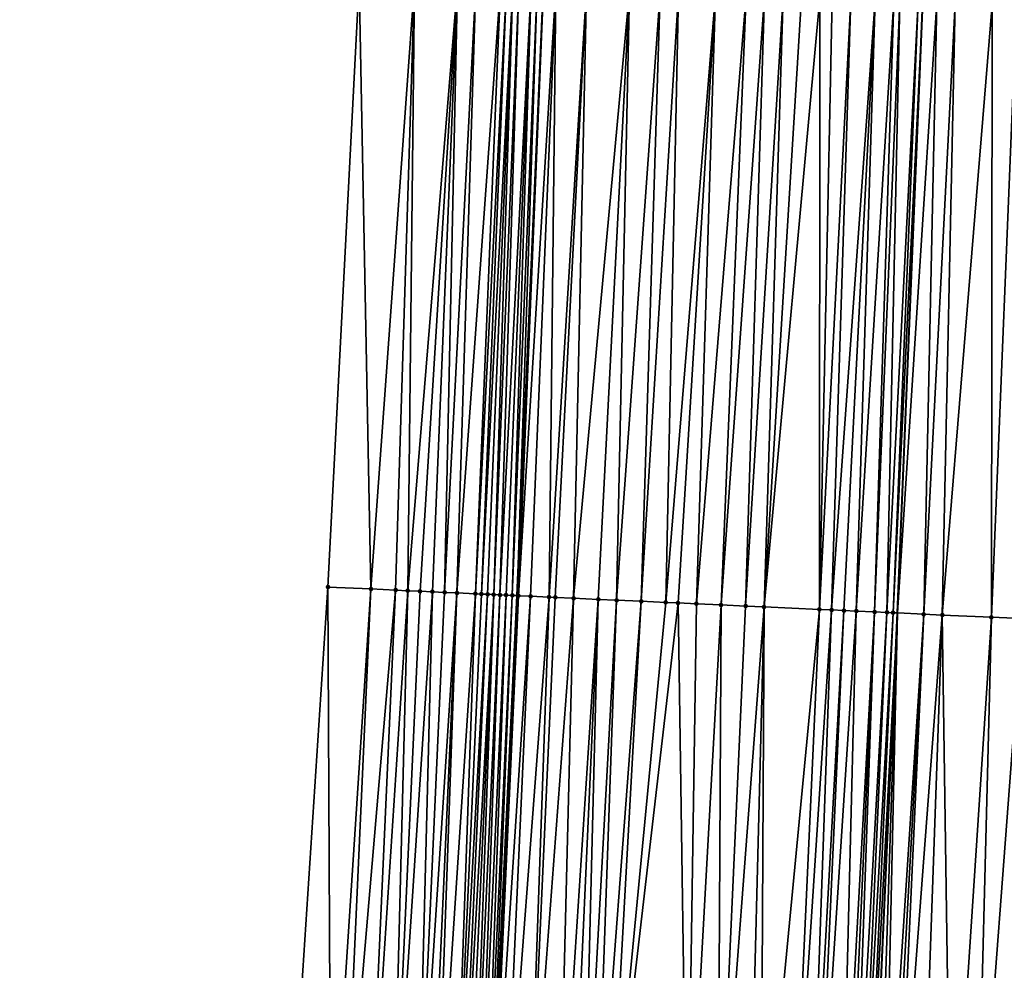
# Model space of a CAD drawing. Header units: feet. Extents: x 2004186 to 2014793, y 836912 to 864902.
# Tile 300 of 974: x 2010704 to 2010736, y 845690 to 845721. Entities that reach past the tile are written whole.
import ezdxf

# ---------------------------------------------------------------- set-up
doc = ezdxf.new("R2010")
doc.units = ezdxf.units.FT
doc.header["$LTSCALE"] = 100
doc.header["$MEASUREMENT"] = 0
for name, color, linetype, lineweight in [('EP_Travel Lane', 5, 'Continuous', 40), ('GPL_Skip Line', 2, 'Continuous', 40), ('Road Shots', 4, 'Continuous', 200), ('Road X-Section', 30, 'Continuous', 13)]:
    doc.layers.add(name, color=color, linetype=linetype, lineweight=lineweight)
doc.layers.add('I-77 SB_MM21-27-Surface-Border', color=7, linetype='Continuous')
doc.layers.add('I-77 SB_MM21-27-Surface-TIN', color=7, linetype='Continuous')

msp = doc.modelspace()

# ---------------------------------------------------------------- linework, layer by layer
at = {"layer": 'EP_Travel Lane'}
msp.add_polyline3d([(2010708.433583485, 845482.8447857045, 423.331041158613), (2010709.603864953, 845502.7657125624, 423.4429845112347), (2010710.740362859, 845522.7330373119, 423.5690305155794), (2010711.876820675, 845542.699657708, 423.6995155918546), (2010713.01924031, 845562.68085148, 423.8258673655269), (2010714.175004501, 845582.669150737, 423.9571467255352), (2010715.337450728, 845602.634751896, 424.0728528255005), (2010716.499916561, 845622.6006898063, 424.1828451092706), (2010717.606310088, 845642.422534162, 424.3100150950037), (2010718.599405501, 845662.2086206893, 424.4149634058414), (2010719.538834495, 845682.1855842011, 424.5395861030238), (2010720.478288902, 845702.1630881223, 424.6516347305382), (2010721.341848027, 845721.9399504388, 424.7503483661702), (2010722.058962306, 845741.7120299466, 424.8488383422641), (2010722.705964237, 845761.7021075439, 425.0050166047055), (2010723.352962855, 845781.692082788, 425.1876852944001)], dxfattribs=at)
at = {"layer": 'GPL_Skip Line'}
msp.add_polyline3d([(2010720.8504467, 845482.1082827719, 423.452665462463), (2010722.03700371, 845502.0505677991, 423.5822297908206), (2010723.18372702, 845522.016981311, 423.7154818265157), (2010724.330414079, 845541.9827636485, 423.8867341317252), (2010725.483367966, 845561.9555772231, 424.0444774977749), (2010726.651727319, 845581.9317195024, 424.1874303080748), (2010727.828989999, 845601.896117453, 424.3596756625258), (2010729.006278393, 845621.8609514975, 424.4757996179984), (2010730.11752413, 845641.7574909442, 424.6070502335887), (2010731.081970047, 845661.6407535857, 424.7523510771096), (2010731.966562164, 845681.6201051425, 424.8907261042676), (2010732.851164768, 845701.5996935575, 425.0427849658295), (2010733.673271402, 845721.480728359, 425.1797850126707), (2010734.369297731, 845741.3621570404, 425.2682750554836), (2010735.00175465, 845761.3516280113, 425.4473056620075), (2010735.63421341, 845781.3411571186, 425.6421618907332)], dxfattribs=at)
at = {"layer": 'I-77 SB_MM21-27-Surface-Border', "color": 3, "linetype": 'ByBlock', "lineweight": -2}
msp.add_polyline3d([(2010704.302425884, 845483.090605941, 423.1922684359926), (2010705.464752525, 845503.0045661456, 423.2964426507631), (2010706.411845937, 845522.9831623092, 423.4094223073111), (2010706.360537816, 845543.0182831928, 423.4942411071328), (2010707.314213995, 845563.0139898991, 423.6085658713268), (2010707.884048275, 845583.0421054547, 423.7135788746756), (2010708.661470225, 845603.0302174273, 423.8337783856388), (2010709.838233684, 845622.9953793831, 423.9527447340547), (2010710.747771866, 845642.7875953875, 424.0752631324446), (2010711.919909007, 845662.5127972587, 424.1972933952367), (2010713.024114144, 845682.4822968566, 424.3210133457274), (2010714.328141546, 845702.4433457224, 424.4318782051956), (2010715.342124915, 845722.1633961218, 424.5393728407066), (2010716.787004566, 845741.861752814, 424.6830599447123), (2010717.549640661, 845761.8488889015, 424.8390908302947), (2010717.712514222, 845781.8529040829, 425.009159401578)], dxfattribs=at)
at = {"layer": 'I-77 SB_MM21-27-Surface-TIN', "color": 128, "linetype": 'ByBlock', "lineweight": -2}
for points in [[(2010715.342124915, 845722.1633961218, 424.5393728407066), (2010714.328141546, 845702.4433457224, 424.4318782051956), (2010715.726687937, 845702.379563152, 424.4880238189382)], [(2010717.140875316, 845722.0963340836, 424.6117339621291), (2010715.342124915, 845722.1633961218, 424.5393728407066), (2010715.726687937, 845702.379563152, 424.4880238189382)], [(2010717.140875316, 845722.0963340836, 424.6117339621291), (2010715.726687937, 845702.379563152, 424.4880238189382), (2010716.525855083, 845702.3430669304, 424.5259559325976)], [(2010717.140875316, 845722.0963340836, 424.6117339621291), (2010716.525855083, 845702.3430669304, 424.5259559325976), (2010716.925439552, 845702.3248386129, 424.5425612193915)], [(2010718.539901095, 845722.0441121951, 424.6759609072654), (2010717.140875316, 845722.0963340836, 424.6117339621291), (2010716.925439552, 845702.3248386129, 424.5425612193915)], [(2010718.539901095, 845722.0441121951, 424.6759609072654), (2010716.925439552, 845702.3248386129, 424.5425612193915), (2010717.325022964, 845702.3065869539, 424.561950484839)], [(2010718.539901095, 845722.0441121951, 424.6759609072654), (2010717.325022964, 845702.3065869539, 424.561950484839), (2010717.72460872, 845702.288387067, 424.5751647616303)], [(2010718.539901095, 845722.0441121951, 424.6759609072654), (2010717.72460872, 845702.288387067, 424.5751647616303), (2010718.124195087, 845702.2702006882, 424.5867679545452)], [(2010719.139484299, 845722.0217510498, 424.70098773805), (2010718.539901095, 845722.0441121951, 424.6759609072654), (2010718.124195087, 845702.2702006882, 424.5867679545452)], [(2010719.139484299, 845722.0217510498, 424.70098773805), (2010718.124195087, 845702.2702006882, 424.5867679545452), (2010718.523778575, 845702.2519506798, 424.6059603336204)], [(2010719.938927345, 845721.9919030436, 424.7385691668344), (2010719.139484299, 845722.0217510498, 424.70098773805), (2010718.523778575, 845702.2519506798, 424.6059603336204)], [(2010719.938927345, 845721.9919030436, 424.7385691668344), (2010718.523778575, 845702.2519506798, 424.6059603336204), (2010719.123152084, 845702.2245376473, 424.6392836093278)], [(2010720.138788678, 845721.9844564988, 424.7460002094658), (2010719.938927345, 845721.9919030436, 424.7385691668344), (2010719.123152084, 845702.2245376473, 424.6392836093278)], [(2010720.138788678, 845721.9844564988, 424.7460002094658), (2010719.123152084, 845702.2245376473, 424.6392836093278), (2010719.32294437, 845702.2154246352, 424.6474495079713)], [(2010720.338650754, 845721.9770300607, 424.7508759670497), (2010720.138788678, 845721.9844564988, 424.7460002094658), (2010719.32294437, 845702.2154246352, 424.6474495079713)], [(2010720.338650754, 845721.9770300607, 424.7508759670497), (2010719.32294437, 845702.2154246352, 424.6474495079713), (2010719.522737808, 845702.2063370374, 424.6525841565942)], [(2010720.338650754, 845721.9770300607, 424.7508759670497), (2010719.522737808, 845702.2063370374, 424.6525841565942), (2010719.722532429, 845702.1972755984, 424.6545988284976)], [(2010720.5385139, 845721.9696325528, 424.7520751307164), (2010720.338650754, 845721.9770300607, 424.7508759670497), (2010719.722532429, 845702.1972755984, 424.6545988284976)], [(2010720.5385139, 845721.9696325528, 424.7520751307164), (2010719.722532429, 845702.1972755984, 424.6545988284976), (2010719.922328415, 845702.188244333, 424.6530146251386)], [(2010720.938242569, 845721.9549018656, 424.7462982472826), (2010720.5385139, 845721.9696325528, 424.7520751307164), (2010719.922328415, 845702.188244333, 424.6530146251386)], [(2010720.938242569, 845721.9549018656, 424.7462982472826), (2010719.922328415, 845702.188244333, 424.6530146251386), (2010720.122125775, 845702.1792433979, 424.6478129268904)], [(2010720.938242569, 845721.9549018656, 424.7462982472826), (2010720.122125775, 845702.1792433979, 424.6478129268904), (2010720.321921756, 845702.1702119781, 424.6462471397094)], [(2010721.138105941, 845721.9475104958, 424.7467173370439), (2010720.938242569, 845721.9549018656, 424.7462982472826), (2010720.321921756, 845702.1702119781, 424.6462471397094)], [(2010721.138105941, 845721.9475104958, 424.7467173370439), (2010720.321921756, 845702.1702119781, 424.6462471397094), (2010720.478288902, 845702.1630881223, 424.6516347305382)], [(2010721.337968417, 845721.9400948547, 424.7502209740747), (2010721.138105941, 845721.9475104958, 424.7467173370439), (2010720.478288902, 845702.1630881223, 424.6516347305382)], [(2010721.337968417, 845721.9400948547, 424.7502209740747), (2010720.478288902, 845702.1630881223, 424.6516347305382), (2010721.341848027, 845721.9399504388, 424.7503483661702)], [(2010720.521714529, 845702.161109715, 424.6531309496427), (2010721.341848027, 845721.9399504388, 424.7503483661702), (2010720.478288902, 845702.1630881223, 424.6516347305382)], [(2010721.737691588, 845721.9252154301, 424.7633464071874), (2010721.341848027, 845721.9399504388, 424.7503483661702), (2010720.521714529, 845702.161109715, 424.6531309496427)], [(2010721.737691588, 845721.9252154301, 424.7633464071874), (2010720.521714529, 845702.161109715, 424.6531309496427), (2010720.921296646, 845702.1428294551, 424.6759314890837)], [(2010721.737691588, 845721.9252154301, 424.7633464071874), (2010720.921296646, 845702.1428294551, 424.6759314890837), (2010721.520673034, 845702.1154799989, 424.7016719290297)], [(2010722.736996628, 845721.8879387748, 424.806084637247), (2010721.737691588, 845721.9252154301, 424.7633464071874), (2010721.520673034, 845702.1154799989, 424.7016719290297)], [(2010722.736996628, 845721.8879387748, 424.806084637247), (2010721.520673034, 845702.1154799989, 424.7016719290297), (2010721.720465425, 845702.1063693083, 424.7095608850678)], [(2010722.736996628, 845721.8879387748, 424.806084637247), (2010721.720465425, 845702.1063693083, 424.7095608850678), (2010722.319845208, 845702.0790948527, 424.7263558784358)], [(2010724.136028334, 845721.8358772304, 424.8499341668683), (2010722.736996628, 845721.8879387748, 424.806084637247), (2010722.319845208, 845702.0790948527, 424.7263558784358)], [(2010724.136028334, 845721.8358772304, 424.8499341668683), (2010722.319845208, 845702.0790948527, 424.7263558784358), (2010723.119016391, 845702.0426878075, 424.753651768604)], [(2010724.136028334, 845721.8358772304, 424.8499341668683), (2010723.119016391, 845702.0426878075, 424.753651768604), (2010723.718397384, 845702.0154400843, 424.7672583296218)], [(2010725.135335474, 845721.7986573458, 424.885457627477), (2010724.136028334, 845721.8358772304, 424.8499341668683), (2010723.718397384, 845702.0154400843, 424.7672583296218)], [(2010725.135335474, 845721.7986573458, 424.885457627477), (2010723.718397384, 845702.0154400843, 424.7672583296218), (2010724.517569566, 845701.9790551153, 424.7919211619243)], [(2010725.734920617, 845721.7763486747, 424.9038157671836), (2010725.135335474, 845721.7986573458, 424.885457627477), (2010724.517569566, 845701.9790551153, 424.7919211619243)], [(2010725.734920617, 845721.7763486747, 424.9038157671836), (2010724.517569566, 845701.9790551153, 424.7919211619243), (2010725.316739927, 845701.9426299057, 424.8213835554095)], [(2010726.934089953, 845721.7317056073, 424.9438012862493), (2010725.734920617, 845721.7763486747, 424.9038157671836), (2010725.316739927, 845701.9426299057, 424.8213835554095)], [(2010726.934089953, 845721.7317056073, 424.9438012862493), (2010725.316739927, 845701.9426299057, 424.8213835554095), (2010725.716325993, 845701.9244368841, 424.833779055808)], [(2010726.934089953, 845721.7317056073, 424.9438012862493), (2010725.716325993, 845701.9244368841, 424.833779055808), (2010726.315706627, 845701.8971812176, 424.8483330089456)], [(2010727.933399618, 845721.6945540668, 424.9706392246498), (2010726.934089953, 845721.7317056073, 424.9438012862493), (2010726.315706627, 845701.8971812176, 424.8483330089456)], [(2010727.933399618, 845721.6945540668, 424.9706392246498), (2010726.315706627, 845701.8971812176, 424.8483330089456), (2010727.114880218, 845701.8608273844, 424.8692822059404)], [(2010728.532983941, 845721.6722231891, 424.9918194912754), (2010727.933399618, 845721.6945540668, 424.9706392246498), (2010727.114880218, 845701.8608273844, 424.8692822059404)], [(2010728.532983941, 845721.6722231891, 424.9918194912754), (2010727.114880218, 845701.8608273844, 424.8692822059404), (2010727.91405301, 845701.8244558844, 424.8923385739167)], [(2010729.132567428, 845721.6498697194, 425.015870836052), (2010728.532983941, 845721.6722231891, 424.9918194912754), (2010727.91405301, 845701.8244558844, 424.8923385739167)], [(2010729.132567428, 845721.6498697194, 425.015870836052), (2010727.91405301, 845701.8244558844, 424.8923385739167), (2010728.513430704, 845701.7971352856, 424.9146371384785)], [(2010729.732151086, 845721.6275208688, 425.0393351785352), (2010729.132567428, 845721.6498697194, 425.015870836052), (2010728.513430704, 845701.7971352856, 424.9146371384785)], [(2010730.331734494, 845721.6051652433, 425.0636605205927), (2010729.732151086, 845721.6275208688, 425.0393351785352), (2010728.513430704, 845701.7971352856, 424.9146371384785)], [(2010730.331734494, 845721.6051652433, 425.0636605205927), (2010728.513430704, 845701.7971352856, 424.9146371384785), (2010730.31156846, 845701.7152767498, 424.9692167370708)], [(2010730.731457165, 845721.5902722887, 425.0785054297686), (2010730.331734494, 845721.6051652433, 425.0636605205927), (2010730.31156846, 845701.7152767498, 424.9692167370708)], [(2010731.33104007, 845721.5679030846, 425.1045564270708), (2010730.731457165, 845721.5902722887, 425.0785054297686), (2010730.31156846, 845701.7152767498, 424.9692167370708)], [(2010731.33104007, 845721.5679030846, 425.1045564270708), (2010730.31156846, 845701.7152767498, 424.9692167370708), (2010730.711153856, 845701.6970689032, 424.9833804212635)], [(2010732.130485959, 845721.5381319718, 425.1323658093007), (2010731.33104007, 845721.5679030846, 425.1045564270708), (2010730.711153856, 845701.6970689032, 424.9833804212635)], [(2010732.130485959, 845721.5381319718, 425.1323658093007), (2010730.711153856, 845701.6970689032, 424.9833804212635), (2010731.110740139, 845701.6788806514, 424.9952069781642)], [(2010732.130485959, 845721.5381319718, 425.1323658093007), (2010731.110740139, 845701.6788806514, 424.9952069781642), (2010731.510325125, 845701.6606637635, 425.0104490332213)], [(2010732.730068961, 845721.5157653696, 425.1580861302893), (2010732.130485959, 845721.5381319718, 425.1323658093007), (2010731.510325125, 845701.6606637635, 425.0104490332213)], [(2010732.730068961, 845721.5157653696, 425.1580861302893), (2010731.510325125, 845701.6606637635, 425.0104490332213), (2010732.109705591, 845701.6334044, 425.0254439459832)], [(2010732.929930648, 845721.5083284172, 425.164298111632), (2010732.730068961, 845721.5157653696, 425.1580861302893), (2010732.109705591, 845701.6334044, 425.0254439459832)], [(2010732.929930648, 845721.5083284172, 425.164298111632), (2010732.109705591, 845701.6334044, 425.0254439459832), (2010732.509294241, 845701.6152684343, 425.0310342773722)], [(2010733.529518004, 845721.4860796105, 425.1750483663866), (2010732.929930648, 845721.5083284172, 425.164298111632), (2010732.509294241, 845701.6152684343, 425.0310342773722)], [(2010733.529518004, 845721.4860796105, 425.1750483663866), (2010732.509294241, 845701.6152684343, 425.0310342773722), (2010732.709087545, 845701.6061779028, 425.0365188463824)], [(2010733.529518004, 845721.4860796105, 425.1750483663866), (2010732.709087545, 845701.6061779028, 425.0365188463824), (2010733.673271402, 845721.480728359, 425.1797850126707)], [(2010732.709087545, 845701.6061779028, 425.0365188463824), (2010732.851164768, 845701.5996935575, 425.0427849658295), (2010733.673271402, 845721.480728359, 425.1797850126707)], [(2010734.129102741, 845721.4637599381, 425.1948045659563), (2010733.673271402, 845721.480728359, 425.1797850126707), (2010732.851164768, 845701.5996935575, 425.0427849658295)], [(2010734.129102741, 845721.4637599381, 425.1948045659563), (2010732.851164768, 845701.5996935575, 425.0427849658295), (2010733.708047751, 845701.5605857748, 425.0805766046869)], [(2010734.728687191, 845721.4414324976, 425.2155480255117), (2010734.129102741, 845721.4637599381, 425.1948045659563), (2010733.708047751, 845701.5605857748, 425.0805766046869)], [(2010734.728687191, 845721.4414324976, 425.2155480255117), (2010733.708047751, 845701.5605857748, 425.0805766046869), (2010734.307426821, 845701.5332955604, 425.0992511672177)], [(2010735.927858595, 845721.396845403, 425.2484202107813), (2010734.728687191, 845721.4414324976, 425.2155480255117), (2010734.307426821, 845701.5332955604, 425.0992511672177)], [(2010735.927858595, 845721.396845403, 425.2484202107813), (2010734.307426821, 845701.5332955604, 425.0992511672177), (2010735.905774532, 845701.4605995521, 425.1397591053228)], [(2010736.7273059, 845721.3671125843, 425.2713630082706), (2010735.927858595, 845721.396845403, 425.2484202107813), (2010735.905774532, 845701.4605995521, 425.1397591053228)], [(2010736.7273059, 845721.3671125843, 425.2713630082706), (2010735.905774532, 845701.4605995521, 425.1397591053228), (2010736.904742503, 845701.4151789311, 425.163360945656)], [(2010714.422661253, 845682.4185301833, 424.3764360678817), (2010714.328141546, 845702.4433457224, 424.4318782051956), (2010713.024114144, 845682.4822968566, 424.3210133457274)], [(2010714.422661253, 845682.4185301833, 424.3764360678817), (2010715.726687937, 845702.379563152, 424.4880238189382), (2010714.328141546, 845702.4433457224, 424.4318782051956)], [(2010714.822245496, 845682.40029686, 424.3940104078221), (2010715.726687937, 845702.379563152, 424.4880238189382), (2010714.422661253, 845682.4185301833, 424.3764360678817)], [(2010714.822245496, 845682.40029686, 424.3940104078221), (2010716.525855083, 845702.3430669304, 424.5259559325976), (2010715.726687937, 845702.379563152, 424.4880238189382)], [(2010715.621416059, 845682.3638761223, 424.4235650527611), (2010716.525855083, 845702.3430669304, 424.5259559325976), (2010714.822245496, 845682.40029686, 424.3940104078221)], [(2010715.621416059, 845682.3638761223, 424.4235650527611), (2010716.925439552, 845702.3248386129, 424.5425612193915), (2010716.525855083, 845702.3430669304, 424.5259559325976)], [(2010716.420584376, 845682.3274057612, 424.4591663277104), (2010716.925439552, 845702.3248386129, 424.5425612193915), (2010715.621416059, 845682.3638761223, 424.4235650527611)], [(2010716.420584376, 845682.3274057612, 424.4591663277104), (2010717.325022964, 845702.3065869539, 424.561950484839), (2010716.925439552, 845702.3248386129, 424.5425612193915)], [(2010716.420584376, 845682.3274057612, 424.4591663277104), (2010717.72460872, 845702.288387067, 424.5751647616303), (2010717.325022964, 845702.3065869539, 424.561950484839)], [(2010717.219755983, 845682.2910080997, 424.4859091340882), (2010717.72460872, 845702.288387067, 424.5751647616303), (2010716.420584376, 845682.3274057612, 424.4591663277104)], [(2010717.219755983, 845682.2910080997, 424.4859091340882), (2010718.124195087, 845702.2702006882, 424.5867679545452), (2010717.72460872, 845702.288387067, 424.5751647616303)], [(2010717.219755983, 845682.2910080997, 424.4859091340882), (2010718.523778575, 845702.2519506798, 424.6059603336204), (2010718.124195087, 845702.2702006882, 424.5867679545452)], [(2010717.619342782, 845682.2728312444, 424.4966028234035), (2010718.523778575, 845702.2519506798, 424.6059603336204), (2010717.219755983, 845682.2910080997, 424.4859091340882)], [(2010717.819135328, 845682.2637239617, 424.5042471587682), (2010718.523778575, 845702.2519506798, 424.6059603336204), (2010717.619342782, 845682.2728312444, 424.4966028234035)], [(2010717.819135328, 845682.2637239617, 424.5042471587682), (2010719.123152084, 845702.2245376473, 424.6392836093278), (2010718.523778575, 845702.2519506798, 424.6059603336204)], [(2010718.418511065, 845682.2363601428, 424.5322943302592), (2010719.123152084, 845702.2245376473, 424.6392836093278), (2010717.819135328, 845682.2637239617, 424.5042471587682)], [(2010718.418511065, 845682.2363601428, 424.5322943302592), (2010719.32294437, 845702.2154246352, 424.6474495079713), (2010719.123152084, 845702.2245376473, 424.6392836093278)], [(2010718.418511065, 845682.2363601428, 424.5322943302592), (2010719.522737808, 845702.2063370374, 424.6525841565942), (2010719.32294437, 845702.2154246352, 424.6474495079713)], [(2010718.618303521, 845682.2272508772, 424.5401803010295), (2010719.522737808, 845702.2063370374, 424.6525841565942), (2010718.418511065, 845682.2363601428, 424.5322943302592)], [(2010718.618303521, 845682.2272508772, 424.5401803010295), (2010719.722532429, 845702.1972755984, 424.6545988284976), (2010719.522737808, 845702.2063370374, 424.6525841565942)], [(2010718.818097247, 845682.218169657, 424.5446488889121), (2010719.722532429, 845702.1972755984, 424.6545988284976), (2010718.618303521, 845682.2272508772, 424.5401803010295)], [(2010719.017893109, 845682.209135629, 424.5433671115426), (2010719.722532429, 845702.1972755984, 424.6545988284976), (2010718.818097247, 845682.218169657, 424.5446488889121)], [(2010719.017893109, 845682.209135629, 424.5433671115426), (2010719.922328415, 845702.188244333, 424.6530146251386), (2010719.722532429, 845702.1972755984, 424.6545988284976)], [(2010719.21769067, 845682.2001391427, 424.537510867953), (2010719.922328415, 845702.188244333, 424.6530146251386), (2010719.017893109, 845682.209135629, 424.5433671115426)], [(2010719.21769067, 845682.2001391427, 424.537510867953), (2010720.122125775, 845702.1792433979, 424.6478129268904), (2010719.922328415, 845702.188244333, 424.6530146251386)], [(2010719.417486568, 845682.1911059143, 424.5361316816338), (2010720.122125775, 845702.1792433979, 424.6478129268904), (2010719.21769067, 845682.2001391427, 424.537510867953)], [(2010719.417486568, 845682.1911059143, 424.5361316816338), (2010720.321921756, 845702.1702119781, 424.6462471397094), (2010720.122125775, 845702.1792433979, 424.6478129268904)], [(2010719.417486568, 845682.1911059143, 424.5361316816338), (2010719.538834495, 845682.1855842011, 424.5395861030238), (2010720.321921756, 845702.1702119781, 424.6462471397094)], [(2010720.321921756, 845702.1702119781, 424.6462471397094), (2010719.538834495, 845682.1855842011, 424.5395861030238), (2010720.478288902, 845702.1630881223, 424.6516347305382)], [(2010719.617279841, 845682.1820146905, 424.5418192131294), (2010720.478288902, 845702.1630881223, 424.6516347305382), (2010719.538834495, 845682.1855842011, 424.5395861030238)], [(2010719.617279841, 845682.1820146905, 424.5418192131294), (2010720.521714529, 845702.161109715, 424.6531309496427), (2010720.478288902, 845702.1630881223, 424.6516347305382)], [(2010719.617279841, 845682.1820146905, 424.5418192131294), (2010720.921296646, 845702.1428294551, 424.6759314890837), (2010720.521714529, 845702.161109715, 424.6531309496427)], [(2010720.016862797, 845682.1637529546, 424.5628556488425), (2010720.921296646, 845702.1428294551, 424.6759314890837), (2010719.617279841, 845682.1820146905, 424.5418192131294)], [(2010720.016862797, 845682.1637529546, 424.5628556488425), (2010721.520673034, 845702.1154799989, 424.7016719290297), (2010720.921296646, 845702.1428294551, 424.6759314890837)], [(2010720.816034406, 845682.1273553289, 424.5895940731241), (2010721.520673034, 845702.1154799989, 424.7016719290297), (2010720.016862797, 845682.1637529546, 424.5628556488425)], [(2010720.816034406, 845682.1273553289, 424.5895940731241), (2010721.720465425, 845702.1063693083, 424.7095608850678), (2010721.520673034, 845702.1154799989, 424.7016719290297)], [(2010720.816034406, 845682.1273553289, 424.5895940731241), (2010722.319845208, 845702.0790948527, 424.7263558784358), (2010721.720465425, 845702.1063693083, 424.7095608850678)], [(2010721.815002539, 845682.0819382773, 424.6132714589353), (2010722.319845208, 845702.0790948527, 424.7263558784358), (2010720.816034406, 845682.1273553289, 424.5895940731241)], [(2010721.815002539, 845682.0819382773, 424.6132714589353), (2010723.119016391, 845702.0426878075, 424.753651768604), (2010722.319845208, 845702.0790948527, 424.7263558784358)], [(2010722.214588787, 845682.0637492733, 424.6254454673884), (2010723.119016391, 845702.0426878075, 424.753651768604), (2010721.815002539, 845682.0819382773, 424.6132714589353)], [(2010722.614174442, 845682.0455471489, 424.6392182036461), (2010723.119016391, 845702.0426878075, 424.753651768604), (2010722.214588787, 845682.0637492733, 424.6254454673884)], [(2010722.614174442, 845682.0455471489, 424.6392182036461), (2010723.718397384, 845702.0154400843, 424.7672583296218), (2010723.119016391, 845702.0426878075, 424.753651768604)], [(2010723.013760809, 845682.0273607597, 424.6510736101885), (2010723.718397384, 845702.0154400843, 424.7672583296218), (2010722.614174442, 845682.0455471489, 424.6392182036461)], [(2010723.013760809, 845682.0273607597, 424.6510736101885), (2010724.517569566, 845701.9790551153, 424.7919211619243), (2010723.718397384, 845702.0154400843, 424.7672583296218)], [(2010723.41334816, 845682.0091961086, 424.6602802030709), (2010724.517569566, 845701.9790551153, 424.7919211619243), (2010723.013760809, 845682.0273607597, 424.6510736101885)], [(2010723.41334816, 845682.0091961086, 424.6602802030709), (2010725.316739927, 845701.9426299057, 424.8213835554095), (2010724.517569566, 845701.9790551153, 424.7919211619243)], [(2010723.41334816, 845682.0091961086, 424.6602802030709), (2010725.716325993, 845701.9244368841, 424.833779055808), (2010725.316739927, 845701.9426299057, 424.8213835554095)], [(2010726.01066345, 845681.8910708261, 424.7268309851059), (2010725.716325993, 845701.9244368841, 424.833779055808), (2010723.41334816, 845682.0091961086, 424.6602802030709)], [(2010726.01066345, 845681.8910708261, 424.7268309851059), (2010726.315706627, 845701.8971812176, 424.8483330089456), (2010725.716325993, 845701.9244368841, 424.833779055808)], [(2010726.01066345, 845681.8910708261, 424.7268309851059), (2010727.114880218, 845701.8608273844, 424.8692822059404), (2010726.315706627, 845701.8971812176, 424.8483330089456)], [(2010727.009631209, 845681.8456455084, 424.7515155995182), (2010727.114880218, 845701.8608273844, 424.8692822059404), (2010726.01066345, 845681.8910708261, 424.7268309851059)], [(2010727.009631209, 845681.8456455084, 424.7515155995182), (2010727.91405301, 845701.8244558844, 424.8923385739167), (2010727.114880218, 845701.8608273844, 424.8692822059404)], [(2010727.009631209, 845681.8456455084, 424.7515155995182), (2010728.513430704, 845701.7971352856, 424.9146371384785), (2010727.91405301, 845701.8244558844, 424.8923385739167)], [(2010728.008596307, 845681.8001614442, 424.7833584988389), (2010728.513430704, 845701.7971352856, 424.9146371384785), (2010727.009631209, 845681.8456455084, 424.7515155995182)], [(2010728.408183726, 845681.78199829, 424.7923827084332), (2010728.513430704, 845701.7971352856, 424.9146371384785), (2010728.008596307, 845681.8001614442, 424.7833584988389)], [(2010728.408183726, 845681.78199829, 424.7923827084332), (2010730.31156846, 845701.7152767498, 424.9692167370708), (2010728.513430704, 845701.7971352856, 424.9146371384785)], [(2010729.407150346, 845681.7365478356, 424.8201302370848), (2010730.31156846, 845701.7152767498, 424.9692167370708), (2010728.408183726, 845681.78199829, 424.7923827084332)], [(2010729.407150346, 845681.7365478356, 424.8201302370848), (2010730.711153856, 845701.6970689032, 424.9833804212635), (2010730.31156846, 845701.7152767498, 424.9692167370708)], [(2010730.006528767, 845681.7092433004, 424.840953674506), (2010730.711153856, 845701.6970689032, 424.9833804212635), (2010729.407150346, 845681.7365478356, 424.8201302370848)], [(2010730.006528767, 845681.7092433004, 424.840953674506), (2010731.110740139, 845701.6788806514, 424.9952069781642), (2010730.711153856, 845701.6970689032, 424.9833804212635)], [(2010730.206322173, 845681.7001550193, 424.8462826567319), (2010731.110740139, 845701.6788806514, 424.9952069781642), (2010730.006528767, 845681.7092433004, 424.840953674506)], [(2010730.206322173, 845681.7001550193, 424.8462826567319), (2010731.510325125, 845701.6606637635, 425.0104490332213), (2010731.110740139, 845701.6788806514, 424.9952069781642)], [(2010731.005492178, 845681.6637219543, 424.8773393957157), (2010731.510325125, 845701.6606637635, 425.0104490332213), (2010730.206322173, 845681.7001550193, 424.8462826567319)], [(2010731.005492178, 845681.6637219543, 424.8773393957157), (2010732.109705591, 845701.6334044, 425.0254439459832), (2010731.510325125, 845701.6606637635, 425.0104490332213)], [(2010731.205285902, 845681.654640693, 424.8818130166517), (2010732.109705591, 845701.6334044, 425.0254439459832), (2010731.005492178, 845681.6637219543, 424.8773393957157)], [(2010731.405080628, 845681.6455815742, 424.8835885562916), (2010732.109705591, 845701.6334044, 425.0254439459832), (2010731.205285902, 845681.654640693, 424.8818130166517)], [(2010731.405080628, 845681.6455815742, 424.8835885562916), (2010732.509294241, 845701.6152684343, 425.0310342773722), (2010732.109705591, 845701.6334044, 425.0254439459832)], [(2010731.604876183, 845681.6365407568, 424.8831340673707), (2010732.509294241, 845701.6152684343, 425.0310342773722), (2010731.405080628, 845681.6455815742, 424.8835885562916)], [(2010731.604876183, 845681.6365407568, 424.8831340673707), (2010732.709087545, 845701.6061779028, 425.0365188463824), (2010732.509294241, 845701.6152684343, 425.0310342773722)], [(2010731.804670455, 845681.6274716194, 424.88613040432), (2010732.709087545, 845701.6061779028, 425.0365188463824), (2010731.604876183, 845681.6365407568, 424.8831340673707)], [(2010731.804670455, 845681.6274716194, 424.88613040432), (2010732.851164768, 845701.5996935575, 425.0427849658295), (2010732.709087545, 845701.6061779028, 425.0365188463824)], [(2010731.804670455, 845681.6274716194, 424.88613040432), (2010731.966562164, 845681.6201051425, 424.8907261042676), (2010732.851164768, 845701.5996935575, 425.0427849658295)], [(2010732.204257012, 845681.609289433, 424.8974736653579), (2010732.851164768, 845701.5996935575, 425.0427849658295), (2010731.966562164, 845681.6201051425, 424.8907261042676)], [(2010732.404049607, 845681.6001832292, 424.9049865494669), (2010732.851164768, 845701.5996935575, 425.0427849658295), (2010732.204257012, 845681.609289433, 424.8974736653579)], [(2010732.404049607, 845681.6001832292, 424.9049865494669), (2010733.708047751, 845701.5605857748, 425.0805766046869), (2010732.851164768, 845701.5996935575, 425.0427849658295)], [(2010732.603841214, 845681.591055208, 424.9151578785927), (2010733.708047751, 845701.5605857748, 425.0805766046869), (2010732.404049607, 845681.6001832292, 424.9049865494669)], [(2010732.803633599, 845681.5819443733, 424.9232350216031), (2010733.708047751, 845701.5605857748, 425.0805766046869), (2010732.603841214, 845681.591055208, 424.9151578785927)], [(2010732.803633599, 845681.5819443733, 424.9232350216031), (2010734.307426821, 845701.5332955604, 425.0992511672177), (2010733.708047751, 845701.5605857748, 425.0805766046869)], [(2010733.602807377, 845681.5455946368, 424.9441381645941), (2010734.307426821, 845701.5332955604, 425.0992511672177), (2010732.803633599, 845681.5819443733, 424.9232350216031)], [(2010734.601777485, 845681.500221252, 424.9624947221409), (2010734.307426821, 845701.5332955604, 425.0992511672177), (2010733.602807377, 845681.5455946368, 424.9441381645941)], [(2010734.601777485, 845681.500221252, 424.9624947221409), (2010735.905774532, 845701.4605995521, 425.1397591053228), (2010734.307426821, 845701.5332955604, 425.0992511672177)], [(2010735.400952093, 845681.4638898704, 424.9811612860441), (2010735.905774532, 845701.4605995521, 425.1397591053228), (2010734.601777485, 845681.500221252, 424.9624947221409)], [(2010735.400952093, 845681.4638898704, 424.9811612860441), (2010736.904742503, 845701.4151789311, 425.163360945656), (2010735.905774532, 845701.4605995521, 425.1397591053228)], [(2010736.799505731, 845681.4002673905, 425.0190140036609), (2010736.904742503, 845701.4151789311, 425.163360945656), (2010735.400952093, 845681.4638898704, 424.9811612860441)]]:
    msp.add_3dface(points, dxfattribs=at)
at = {"layer": 'Road Shots', "lineweight": 100}
for p in [(2010714.328141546, 845702.4433457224, 424.4318782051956), (2010715.726687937, 845702.379563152, 424.4880238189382), (2010716.525855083, 845702.3430669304, 424.5259559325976), (2010716.925439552, 845702.3248386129, 424.5425612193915), (2010717.325022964, 845702.3065869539, 424.561950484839), (2010717.72460872, 845702.288387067, 424.5751647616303), (2010718.124195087, 845702.2702006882, 424.5867679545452), (2010718.523778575, 845702.2519506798, 424.6059603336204), (2010719.123152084, 845702.2245376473, 424.6392836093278), (2010719.32294437, 845702.2154246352, 424.6474495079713), (2010719.522737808, 845702.2063370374, 424.6525841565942), (2010719.722532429, 845702.1972755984, 424.6545988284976), (2010719.922328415, 845702.188244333, 424.6530146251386), (2010720.122125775, 845702.1792433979, 424.6478129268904), (2010720.321921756, 845702.1702119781, 424.6462471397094), (2010720.521714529, 845702.161109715, 424.6531309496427), (2010720.921296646, 845702.1428294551, 424.6759314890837), (2010721.520673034, 845702.1154799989, 424.7016719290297), (2010721.720465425, 845702.1063693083, 424.7095608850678), (2010722.319845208, 845702.0790948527, 424.7263558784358), (2010723.119016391, 845702.0426878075, 424.753651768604), (2010723.718397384, 845702.0154400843, 424.7672583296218), (2010724.517569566, 845701.9790551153, 424.7919211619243), (2010725.316739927, 845701.9426299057, 424.8213835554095), (2010725.716325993, 845701.9244368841, 424.833779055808), (2010726.315706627, 845701.8971812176, 424.8483330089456), (2010727.114880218, 845701.8608273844, 424.8692822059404), (2010727.91405301, 845701.8244558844, 424.8923385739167), (2010728.513430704, 845701.7971352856, 424.9146371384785), (2010730.31156846, 845701.7152767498, 424.9692167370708), (2010730.711153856, 845701.6970689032, 424.9833804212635), (2010731.110740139, 845701.6788806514, 424.9952069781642), (2010731.510325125, 845701.6606637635, 425.0104490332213), (2010732.109705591, 845701.6334044, 425.0254439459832), (2010732.509294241, 845701.6152684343, 425.0310342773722), (2010732.709087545, 845701.6061779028, 425.0365188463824), (2010733.708047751, 845701.5605857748, 425.0805766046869), (2010734.307426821, 845701.5332955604, 425.0992511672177), (2010735.905774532, 845701.4605995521, 425.1397591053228)]:
    msp.add_point(p, dxfattribs=at)
at = {"layer": 'Road X-Section', "extrusion": (0.03693921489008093, 0.9992864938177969, 0.007873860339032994), "elevation": 919396.3242733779, "flags": 128}
msp.add_lwpolyline([(-1978101.691371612, -6814.870137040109), (-1978103.491371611, -6814.797773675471), (-1978104.891371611, -6814.733544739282), (-1978105.491371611, -6814.708517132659), (-1978106.291371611, -6814.670934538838), (-1978106.491371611, -6814.663503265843), (-1978106.691371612, -6814.658627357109), (-1978106.891371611, -6814.657428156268), (-1978107.291371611, -6814.663205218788), (-1978107.491371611, -6814.662786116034), (-1978107.691371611, -6814.65928237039), (-1978108.091371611, -6814.646156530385), (-1978109.091371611, -6814.603416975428), (-1978110.491371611, -6814.559566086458), (-1978111.491371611, -6814.524041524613), (-1978112.091371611, -6814.505682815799), (-1978113.291371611, -6814.465696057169), (-1978114.291371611, -6814.438857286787), (-1978114.891371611, -6814.417676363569), (-1978115.491371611, -6814.393624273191), (-1978116.091371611, -6814.370159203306), (-1978116.691371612, -6814.345833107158), (-1978117.091371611, -6814.330987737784), (-1978117.691371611, -6814.304935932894), (-1978118.491371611, -6814.277125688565), (-1978119.091371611, -6814.25140457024), (-1978119.291371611, -6814.245192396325), (-1978119.891371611, -6814.23444180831), (-1978120.491371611, -6814.214684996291), (-1978121.091371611, -6814.193940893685), (-1978122.291371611, -6814.161067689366), (-1978123.091371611, -6814.138124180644), (-1978124.691371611, -6814.089827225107), (-1978125.491371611, -6814.062163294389), (-1978127.091371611, -6814.020466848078), (-1978127.891371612, -6813.99944426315), (-1978128.491371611, -6813.983945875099), (-1978129.491371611, -6813.949391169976), (-1978130.691371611, -6813.904522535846), (-1978131.091371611, -6813.891162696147), (-1978131.691371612, -6813.875602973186), (-1978132.091371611, -6813.860616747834), (-1978132.491371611, -6813.856246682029), (-1978132.891371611, -6813.845832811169), (-1978133.891371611, -6813.813124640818), (-1978134.891371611, -6813.777957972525), (-1978135.491371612, -6813.760456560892), (-1978135.891371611, -6813.744004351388), (-1978136.491371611, -6813.715380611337), (-1978137.091371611, -6813.69343429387), (-1978138.291371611, -6813.657329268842), (-1978138.691371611, -6813.642761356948), (-1978140.491371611, -6813.587219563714), (-1978141.091371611, -6813.565478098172), (-1978141.691371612, -6813.548259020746), (-1978142.291371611, -6813.527196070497), (-1978143.291371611, -6813.497106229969), (-1978143.491371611, -6813.496399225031), (-1978143.691371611, -6813.492856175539), (-1978143.891371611, -6813.481169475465), (-1978144.291371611, -6813.445219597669), (-1978144.491371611, -6813.431661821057), (-1978145.091371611, -6813.413039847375), (-1978145.691371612, -6813.408660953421), (-1978146.091371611, -6813.397585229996), (-1978146.691371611, -6813.37097955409), (-1978147.491371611, -6813.347354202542), (-1978148.691371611, -6813.309497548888), (-1978149.891371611, -6813.269140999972)], dxfattribs=at)
at = {"layer": 'Road X-Section', "extrusion": (0.04522114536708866, 0.9989417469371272, 0.008392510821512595), "elevation": 935737.8431184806, "flags": 128}
msp.add_lwpolyline([(-1970412.243881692, -7429.01972954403), (-1970413.643881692, -7428.963581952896), (-1970414.443881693, -7428.925648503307), (-1970414.843881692, -7428.909042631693), (-1970415.243881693, -7428.889652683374), (-1970415.643881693, -7428.876437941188), (-1970416.043881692, -7428.864834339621), (-1970416.443881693, -7428.845641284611), (-1970417.043881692, -7428.812316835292), (-1970417.243881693, -7428.804150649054), (-1970417.443881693, -7428.799015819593), (-1970417.643881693, -7428.797001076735), (-1970417.843881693, -7428.798585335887), (-1970418.043881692, -7428.803787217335), (-1970418.243881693, -7428.805353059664), (-1970418.443881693, -7428.798469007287), (-1970418.843881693, -7428.775667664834), (-1970419.443881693, -7428.749926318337), (-1970419.643881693, -7428.742037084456), (-1970420.243881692, -7428.725241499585), (-1970421.043881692, -7428.697944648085), (-1970421.643881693, -7428.684337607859), (-1970422.443881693, -7428.659673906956), (-1970423.243881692, -7428.630210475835), (-1970423.643881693, -7428.61781453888), (-1970424.243881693, -7428.603260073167), (-1970425.043881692, -7428.582310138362), (-1970425.843881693, -7428.559252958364), (-1970426.443881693, -7428.536953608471), (-1970428.243881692, -7428.48237208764), (-1970428.643881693, -7428.468207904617), (-1970429.043881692, -7428.456380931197), (-1970429.443881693, -7428.441138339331), (-1970430.043881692, -7428.426142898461), (-1970430.443881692, -7428.420552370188), (-1970430.643881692, -7428.415067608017), (-1970431.643881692, -7428.371008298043), (-1970432.243881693, -7428.352333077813), (-1970433.843881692, -7428.31182371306), (-1970434.843881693, -7428.288221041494), (-1970436.243881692, -7428.24680425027), (-1970436.643881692, -7428.234491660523), (-1970437.643881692, -7428.210248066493), (-1970438.843881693, -7428.18381091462), (-1970439.443881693, -7428.166989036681), (-1970441.043881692, -7428.119856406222), (-1970441.243881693, -7428.112221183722), (-1970442.243881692, -7428.086984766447), (-1970442.843881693, -7428.064979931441), (-1970443.843881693, -7428.037232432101), (-1970445.043881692, -7427.998998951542), (-1970446.043881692, -7427.969318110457), (-1970446.843881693, -7427.943451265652), (-1970447.443881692, -7427.923321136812), (-1970447.843881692, -7427.909234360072), (-1970448.843881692, -7427.879532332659), (-1970449.843881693, -7427.850919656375), (-1970450.843881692, -7427.822441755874), (-1970451.443881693, -7427.805517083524), (-1970452.043881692, -7427.784700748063), (-1970452.843881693, -7427.763649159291), (-1970453.243881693, -7427.751121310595), (-1970453.643881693, -7427.740918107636), (-1970454.043881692, -7427.728857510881), (-1970454.443881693, -7427.727189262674), (-1970454.643881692, -7427.719045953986), (-1970455.043881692, -7427.682427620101), (-1970455.243881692, -7427.667643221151), (-1970455.443881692, -7427.65839280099), (-1970455.643881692, -7427.653664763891), (-1970456.243881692, -7427.652499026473), (-1970456.443881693, -7427.649291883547), (-1970456.643881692, -7427.643451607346), (-1970456.843881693, -7427.633697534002), (-1970457.243881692, -7427.605879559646), (-1970457.443881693, -7427.598275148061), (-1970458.443881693, -7427.575671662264), (-1970460.243881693, -7427.520076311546), (-1970460.643881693, -7427.507802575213), (-1970461.043881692, -7427.495592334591)], dxfattribs=at)

doc.saveas('drawing.dxf')
